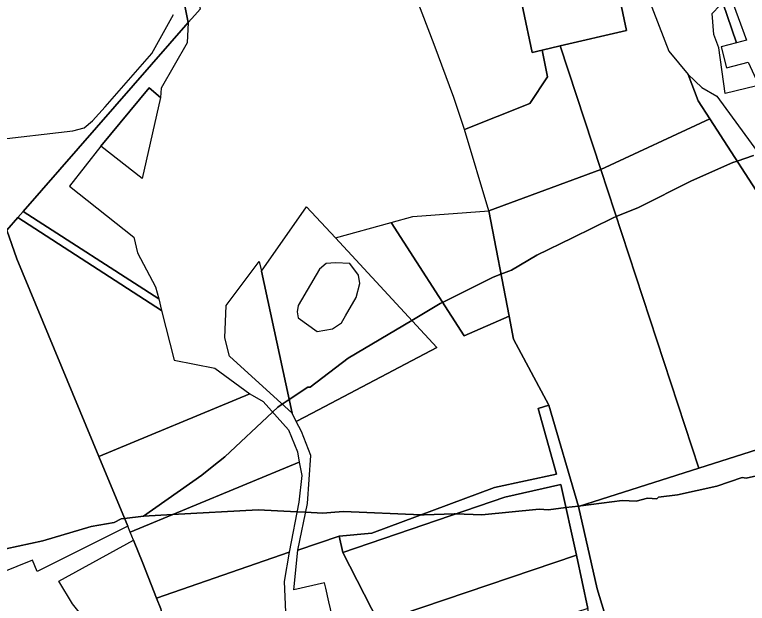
# Model space of a CAD drawing. Extents: x -477304 to -465429, y -1159113 to -1149210.
# Drawn here: x -472389 to -472118.7, y -1153631.6 to -1153414.3 of the extents above; entities that cross this region are included whole.
import ezdxf

# ---------------------------------------------------------------- set-up
doc = ezdxf.new("R2010")
doc.units = 0
for name, color, linetype in [('BPEJ_s', 7, 'Continuous'), ('orna_s', 7, 'Continuous'), ('sad_s', 7, 'Continuous'), ('trav_porost_s', 7, 'Continuous'), ('zahrada_s', 7, 'Continuous')]:
    doc.layers.add(name, color=color, linetype=linetype)

msp = doc.modelspace()

# ---------------------------------------------------------------- linework, layer by layer
at = {"layer": 'BPEJ_s'}
for points in [[(-472116.36, -1153466.3), (-472122.45, -1153468.33), (-472124.01, -1153468.85), (-472139.31, -1153475.65), (-472158.87, -1153485.43), (-472167.06, -1153488.78), (-472168.22, -1153489.26), (-472183.23, -1153496.65), (-472196.28, -1153503.07), (-472205.63, -1153508.6), (-472209.58, -1153510.08), (-472212.43, -1153511.15), (-472231.11, -1153520.49), (-472231.99, -1153520.93), (-472242.46, -1153527.15), (-472265.99, -1153541.12), (-472280.02, -1153551.75), (-472280.87, -1153551.75), (-472287.73, -1153556.36), (-472290.26, -1153558.07), (-472291.92, -1153559.18), (-472293.87, -1153561), (-472311.48, -1153577.46), (-472316.13, -1153581.19), (-472319.98, -1153584.27), (-472341.45, -1153599.4), (-472348.48, -1153600.27), (-472349.74, -1153600.42), (-472352.29, -1153601.69), (-472360.79, -1153603.18), (-472378.65, -1153608.5), (-472405.99, -1153614.34)], [(-472108.71, -1153582.99), (-472119.12, -1153585.33), (-472120.61, -1153585.12), (-472125.3, -1153586.71), (-472129.96, -1153588.3), (-472144.41, -1153591.49), (-472151.43, -1153592.34), (-472152.07, -1153592.98), (-472155.47, -1153592.77), (-472159.72, -1153593.83), (-472164.82, -1153593.62), (-472180.13, -1153595.53), (-472180.98, -1153595.64), (-472185.61, -1153596.22), (-472192.03, -1153597.02), (-472195.43, -1153596.81), (-472216.68, -1153598.93), (-472226.31, -1153598.53), (-472226.89, -1153598.51), (-472237.94, -1153598.93), (-472239, -1153598.89), (-472267.69, -1153597.66), (-472270.91, -1153597.93), (-472275.34, -1153598.29), (-472281.63, -1153597.96), (-472284.84, -1153597.79), (-472299.15, -1153597.02), (-472330.71, -1153598.8), (-472341.45, -1153599.4), (-472319.98, -1153584.27), (-472316.13, -1153581.19), (-472311.48, -1153577.46), (-472293.87, -1153561), (-472291.92, -1153559.18), (-472290.26, -1153558.07), (-472287.73, -1153556.36), (-472280.87, -1153551.75), (-472280.02, -1153551.75), (-472265.99, -1153541.12), (-472242.46, -1153527.15), (-472231.99, -1153520.93), (-472231.11, -1153520.49), (-472212.43, -1153511.15), (-472209.58, -1153510.08), (-472205.63, -1153508.6), (-472196.28, -1153503.07), (-472183.23, -1153496.65), (-472168.22, -1153489.26), (-472167.06, -1153488.78), (-472158.87, -1153485.43), (-472139.31, -1153475.65), (-472124.01, -1153468.85), (-472122.45, -1153468.33), (-472116.36, -1153466.3)], [(-472405.99, -1153614.34), (-472378.65, -1153608.5), (-472360.79, -1153603.18), (-472352.29, -1153601.69), (-472349.74, -1153600.42), (-472348.48, -1153600.27), (-472341.45, -1153599.4), (-472330.71, -1153598.8), (-472299.15, -1153597.02), (-472284.84, -1153597.79), (-472281.63, -1153597.96), (-472275.34, -1153598.29), (-472270.91, -1153597.93), (-472267.69, -1153597.66), (-472239, -1153598.89), (-472237.94, -1153598.93), (-472226.89, -1153598.51), (-472226.31, -1153598.53), (-472216.68, -1153598.93), (-472195.43, -1153596.81), (-472192.03, -1153597.02), (-472185.61, -1153596.22), (-472180.98, -1153595.64), (-472180.13, -1153595.53), (-472164.82, -1153593.62), (-472159.72, -1153593.83), (-472155.47, -1153592.77), (-472152.07, -1153592.98), (-472151.43, -1153592.34), (-472144.41, -1153591.49), (-472129.96, -1153588.3), (-472125.3, -1153586.71), (-472120.61, -1153585.12), (-472119.12, -1153585.33), (-472108.71, -1153582.99)]]:
    msp.add_lwpolyline(points, dxfattribs=at)
at = {"layer": 'orna_s'}
for points in [[(-472328.24, -1153400.37), (-472326.66, -1153400.49), (-472325.57, -1153399.75), (-472324.05, -1153397.52), (-472320.6, -1153412.25), (-472322.57, -1153414.51), (-472324.97, -1153417.26)], [(-472122.68, -1153424.7), (-472129.43, -1153404.81), (-472129.69, -1153403.88), (-472125.37, -1153406.16), (-472125.12, -1153406.85), (-472119.04, -1153423.75)], [(-472343.68, -1153502.2), (-472336.99, -1153514.71), (-472335.85, -1153519.24), (-472385.81, -1153486.9), (-472324.97, -1153417.26), (-472325.3, -1153424.77), (-472334.99, -1153441.49), (-472335.14, -1153444.87), (-472339.3, -1153441.33), (-472357.15, -1153462.82), (-472368.79, -1153477.59), (-472344.96, -1153496.37)], [(-472140.54, -1153436.4), (-472135.5, -1153441.2), (-472129.92, -1153444.35), (-472104.55, -1153479.05), (-472103.55, -1153486.26), (-472110.24, -1153487.21), (-472132.5, -1153452.79), (-472136.84, -1153446.09)], [(-472341.98, -1153474.78), (-472357.15, -1153462.82), (-472339.3, -1153441.33), (-472335.14, -1153444.87)], [(-472087.53, -1153566.05), (-472136.54, -1153581.66), (-472172.74, -1153471.5), (-472132.5, -1153452.79), (-472110.24, -1153487.21), (-472103.55, -1153486.26), (-472092.2, -1153527.35), (-472102.14, -1153529.42)], [(-472204.95, -1153534.08), (-472206.59, -1153525.57), (-472214.09, -1153486.74), (-472172.74, -1153471.5), (-472136.54, -1153581.66), (-472180.94, -1153595.79), (-472191.96, -1153558.45)], [(-472357.96, -1153577.35), (-472388.16, -1153504.38), (-472391.89, -1153493.85), (-472387.79, -1153489.17), (-472334.77, -1153523.52), (-472330.13, -1153541.87), (-472315.18, -1153544.76), (-472302.27, -1153554.3)], [(-472309.69, -1153540.34), (-472311.5, -1153533.55), (-472310.92, -1153521.61), (-472298.83, -1153505.36), (-472297.96, -1153508.94), (-472286.65, -1153561.36)], [(-472283.96, -1153579.45), (-472346.4, -1153605.29), (-472347.29, -1153603.14), (-472357.96, -1153577.35), (-472302.27, -1153554.3), (-472297.32, -1153557.13), (-472288.01, -1153567.57), (-472284.66, -1153575.62)], [(-472136.54, -1153581.66), (-472087.53, -1153566.05), (-472074.77, -1153608.72), (-472068.94, -1153628.24), (-472164.96, -1153669.23), (-472165.75, -1153662.17), (-472169.74, -1153640.35), (-472174.07, -1153626.25), (-472180.94, -1153595.79)], [(-472346.4, -1153605.29), (-472283.96, -1153579.45), (-472283.08, -1153584.33), (-472284.15, -1153594.24), (-472287.73, -1153612.67), (-472336.61, -1153629.61), (-472341.67, -1153616.71), (-472345.17, -1153608.27)], [(-472187.53, -1153587.74), (-472181.64, -1153613.81), (-472254.69, -1153638.55), (-472267.85, -1153612.74), (-472208.18, -1153592.33)]]:
    msp.add_lwpolyline(points, close=True, dxfattribs=at)
for points in [[(-472328.24, -1153400.37), (-472324.97, -1153417.26), (-472385.81, -1153486.9), (-472387.79, -1153489.17), (-472391.89, -1153493.85), (-472411.62, -1153442.25), (-472422.73, -1153408.13)], [(-472407.87, -1153413.46), (-472403.83, -1153426.84), (-472404.63, -1153428.35), (-472408.94, -1153429.52), (-472397.29, -1153460.64), (-472367.53, -1153457.2), (-472363.31, -1153456.07), (-472360.25, -1153453.55), (-472355.56, -1153448.37), (-472338.38, -1153428.6), (-472330.4, -1153414.22)]]:
    msp.add_lwpolyline(points, dxfattribs=at)
at = {"layer": 'sad_s'}
msp.add_lwpolyline([(-472240.85, -1153407.9), (-472246.71, -1153386.63), (-472208.01, -1153380.92), (-472198.02, -1153428.24), (-472194.38, -1153427.4), (-472192.46, -1153437.24), (-472198.89, -1153447.13), (-472223.06, -1153456.67), (-472226.91, -1153444.86), (-472234.25, -1153425.38)], close=True, dxfattribs=at)
at = {"layer": 'trav_porost_s'}
for points in [[(-472194.38, -1153427.4), (-472198.02, -1153428.24), (-472208.01, -1153380.92), (-472179.45, -1153382.19), (-472170.74, -1153384.55), (-472163.23, -1153420.16), (-472187.74, -1153425.86)], [(-472187.74, -1153425.86), (-472163.23, -1153420.16), (-472170.74, -1153384.55), (-472168.95, -1153385.04), (-472162.33, -1153387.74), (-472161.02, -1153392.04), (-472165.5, -1153398.68), (-472155.36, -1153407.64), (-472147.63, -1153427.73), (-472140.54, -1153436.4), (-472136.84, -1153446.09), (-472132.5, -1153452.79), (-472172.74, -1153471.5)], [(-472214.09, -1153486.74), (-472223.06, -1153456.67), (-472198.89, -1153447.13), (-472192.46, -1153437.24), (-472194.38, -1153427.4), (-472187.74, -1153425.86), (-472172.74, -1153471.5)], [(-472382.46, -1153615.66), (-472400.52, -1153622.91), (-472417.46, -1153596.38), (-472436.96, -1153568.79), (-472446.01, -1153554.12), (-472450.57, -1153542.7), (-472457.61, -1153500.07), (-472463.32, -1153470.83), (-472411.62, -1153442.25), (-472391.89, -1153493.85), (-472388.16, -1153504.38), (-472357.96, -1153577.35), (-472347.29, -1153603.14), (-472380.73, -1153619.86)], [(-472279.21, -1153561.43), (-472285.17, -1153564.43), (-472286.65, -1153561.36), (-472297.96, -1153508.94), (-472281.28, -1153485.29), (-472270.67, -1153496.73), (-472233.18, -1153537.16)], [(-472385.81, -1153486.9), (-472335.85, -1153519.24), (-472334.77, -1153523.52), (-472387.79, -1153489.17)], [(-472250.03, -1153491.03), (-472242.1, -1153488.84), (-472214.09, -1153486.74), (-472206.59, -1153525.57), (-472223.2, -1153532.81)], [(-472280.97, -1153594.72), (-472279.74, -1153577.06), (-472283.2, -1153568.09), (-472285.17, -1153564.43), (-472279.21, -1153561.43), (-472233.18, -1153537.16), (-472270.67, -1153496.73), (-472250.03, -1153491.03), (-472223.2, -1153532.81), (-472206.59, -1153525.57), (-472204.95, -1153534.08), (-472191.96, -1153558.45), (-472195.79, -1153559.7), (-472189.04, -1153583.95), (-472211.95, -1153588.77), (-472257.2, -1153605.69), (-472269.25, -1153606.82), (-472284.51, -1153611.98)], [(-472265.34, -1153506.2), (-472270.65, -1153505.87), (-472274.02, -1153506.2), (-472276.49, -1153508.28), (-472284.43, -1153521.61), (-472284.76, -1153523.96), (-472284.41, -1153526.23), (-472277.4, -1153531.22), (-472271.72, -1153530.29), (-472268.43, -1153528.03), (-472266.87, -1153525.48), (-472262.96, -1153518.65), (-472261.6, -1153513.57), (-472262.09, -1153510.44)], [(-472195.79, -1153559.7), (-472191.96, -1153558.45), (-472180.94, -1153595.79), (-472174.07, -1153626.25), (-472169.74, -1153640.35), (-472165.75, -1153662.17), (-472175.43, -1153643.85), (-472177.57, -1153633.52), (-472181.64, -1153613.81), (-472187.53, -1153587.74), (-472208.18, -1153592.33), (-472267.85, -1153612.74), (-472269.25, -1153606.82), (-472257.2, -1153605.69), (-472211.95, -1153588.77), (-472189.04, -1153583.95)], [(-472287.73, -1153612.67), (-472289.61, -1153623.47), (-472289, -1153634.76), (-472284.53, -1153657.78), (-472281.9, -1153668.97), (-472284.54, -1153670.07), (-472292.05, -1153673.2), (-472288.9, -1153680.71), (-472292.88, -1153682.37), (-472288.78, -1153692.77), (-472293.77, -1153697.57), (-472307.91, -1153690.03), (-472319.15, -1153688.72), (-472326.93, -1153662.54), (-472323.85, -1153661.47), (-472326.77, -1153653.05), (-472329.47, -1153653.99), (-472334.34, -1153636.49), (-472335.03, -1153633.63), (-472336.61, -1153629.61)], [(-472250.87, -1153657.24), (-472254.69, -1153638.55), (-472181.64, -1153613.81), (-472177.57, -1153633.52)]]:
    msp.add_lwpolyline(points, close=True, dxfattribs=at)
msp.add_lwpolyline([(-472271.79, -1153636.16), (-472273.05, -1153631.05), (-472274.21, -1153625.97), (-472274.67, -1153623.98), (-472285.93, -1153626.53), (-472284.51, -1153611.98), (-472269.25, -1153606.82), (-472267.85, -1153612.74), (-472254.69, -1153638.55)], dxfattribs=at)
at = {"layer": 'zahrada_s'}
for points in [[(-472129.15, -1153426.54), (-472131.05, -1153421.62), (-472131.69, -1153413.93), (-472128.87, -1153410.91), (-472131.63, -1153408.35), (-472131.03, -1153403.97), (-472129.43, -1153404.81), (-472122.68, -1153424.7), (-472128.33, -1153426.16), (-472126.32, -1153433.92), (-472118.37, -1153431.86), (-472115.39, -1153438.24), (-472111.55, -1153439.7), (-472126.84, -1153443.43)], [(-472335.03, -1153633.63), (-472334.34, -1153636.49), (-472344.47, -1153647.02), (-472356.84, -1153650.78), (-472364.98, -1153651.72), (-472367.04, -1153646.77), (-472359.99, -1153641.51), (-472362.39, -1153638.43), (-472367.59, -1153631.77), (-472372.65, -1153623.42), (-472345.17, -1153608.27), (-472341.67, -1153616.71), (-472336.61, -1153629.61)]]:
    msp.add_lwpolyline(points, close=True, dxfattribs=at)

doc.saveas('drawing.dxf')
